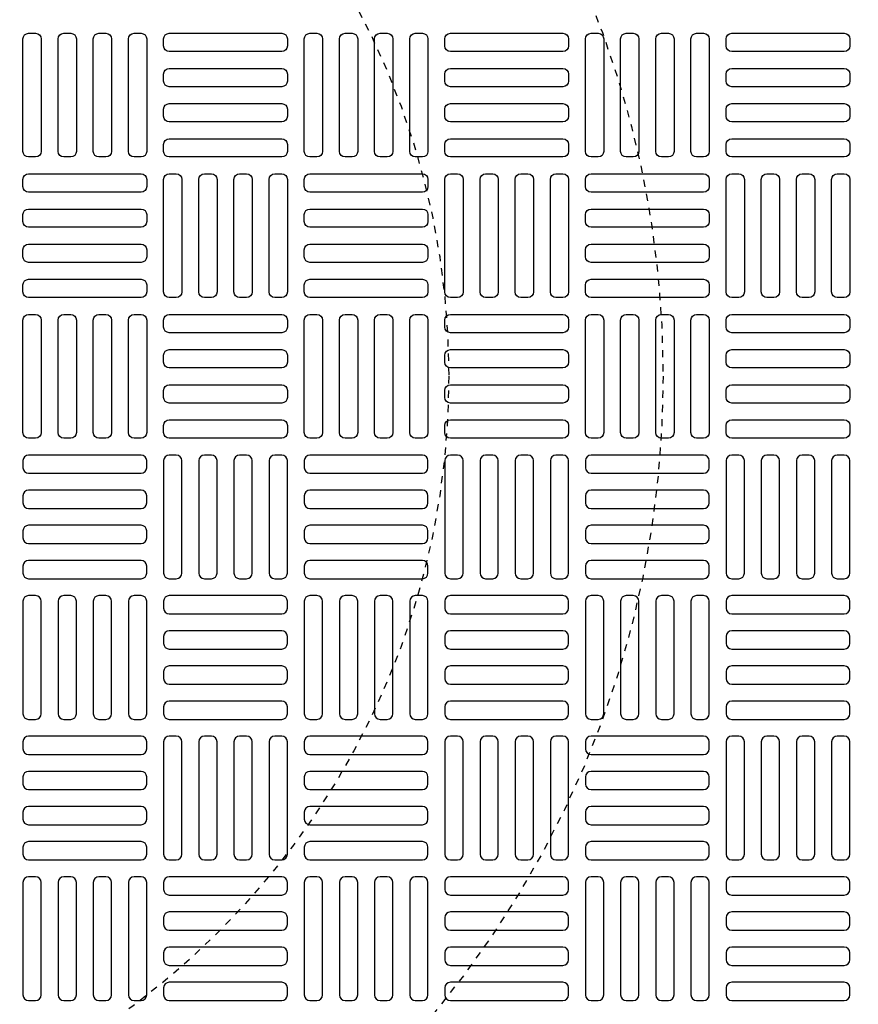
# Model space of a CAD drawing. Extents: x -169 to 7270, y -140 to 2984.
# Tile 696 of 718: x 6845 to 6857, y 1470 to 1484. Entities that reach past the tile are written whole.
import ezdxf

# ---------------------------------------------------------------- set-up
doc = ezdxf.new("R2010")
doc.units = 0
doc.header["$MEASUREMENT"] = 0
doc.linetypes.add('HIDDEN2', pattern=[0.28125, 0.1875, -0.09375])
doc.layers.get('DEFPOINTS').update_dxf_attribs({"linetype": 'CONTINUOUS'})
for name, color, linetype in [('TANK-MANHOLE-COVER-40', 2, 'CONTINUOUS'), ('TANK-MANHOLE-COVER-HATCH-40', 252, 'CONTINUOUS'), ('TANK-SLOPE', 3, 'CONTINUOUS')]:
    doc.layers.add(name, color=color, linetype=linetype)

msp = doc.modelspace()

# ---------------------------------------------------------------- linework, layer by layer
at = {"layer": 'DEFPOINTS', "color": 8, "linetype": 'HIDDEN2', "ltscale": 0.125}
msp.add_circle((6840.19351, 1479.01916), 14, dxfattribs=at)
msp.add_circle((6840.19351, 1479.01916), 14, dxfattribs=at)
at = {"layer": 'DEFPOINTS', "color": 8, "linetype": 'HIDDEN2', "ltscale": 0.5}
msp.add_circle((6840.19351, 1479.01916), 11, dxfattribs=at)
msp.add_circle((6840.19351, 1479.01916), 11, dxfattribs=at)
at = {"layer": 'TANK-MANHOLE-COVER-40', "color": 4, "linetype": 'Continuous'}
msp.add_circle((6840.19428, 1479.01916), 22.63902, dxfattribs=at)
at = {"layer": 'TANK-MANHOLE-COVER-40', "color": 1, "linetype": 'Continuous'}
msp.add_circle((6840.19428, 1479.01916), 22.44094, dxfattribs=at)
at = {"layer": 'TANK-MANHOLE-COVER-40', "color": 2, "linetype": 'Continuous'}
msp.add_circle((6840.19428, 1479.01916), 21.65354, dxfattribs=at)
at = {"layer": 'TANK-MANHOLE-COVER-HATCH-40', "linetype": 'Continuous', "flags": 128}
for points in [[(6845.31239, 1482.09003, -0.41421356), (6845.23365, 1482.16877), (6845.23365, 1483.74357, -0.41421356), (6845.31239, 1483.82231), (6845.41081, 1483.82231, -0.41421356), (6845.48955, 1483.74357), (6845.48955, 1482.16877, -0.41421356), (6845.41081, 1482.09003)], [(6845.80451, 1482.09003, -0.41421356), (6845.72577, 1482.16877), (6845.72577, 1483.74357, -0.41421356), (6845.80451, 1483.82231), (6845.90294, 1483.82231, -0.41421356), (6845.98168, 1483.74357), (6845.98168, 1482.16877, -0.41421356), (6845.90294, 1482.09003)], [(6846.29664, 1482.09003, -0.41421356), (6846.2179, 1482.16877), (6846.2179, 1483.74357, -0.41421356), (6846.29664, 1483.82231), (6846.39506, 1483.82231, -0.41421356), (6846.4738, 1483.74357), (6846.4738, 1482.16877, -0.41421356), (6846.39506, 1482.09003)], [(6846.78876, 1482.09003, -0.41421356), (6846.71002, 1482.16877), (6846.71002, 1483.74357, -0.41421356), (6846.78876, 1483.82231), (6846.88719, 1483.82231, -0.41421356), (6846.96593, 1483.74357), (6846.96593, 1482.16877, -0.41421356), (6846.88719, 1482.09003)], [(6847.20215, 1483.74357, -0.41421356), (6847.28089, 1483.82231), (6848.85569, 1483.82231, -0.41421356), (6848.93443, 1483.74357), (6848.93443, 1483.64514, -0.41421356), (6848.85569, 1483.5664), (6847.28089, 1483.5664, -0.41421356), (6847.20215, 1483.64514)], [(6849.24939, 1482.09003, -0.41421356), (6849.17065, 1482.16877), (6849.17065, 1483.74357, -0.41421356), (6849.24939, 1483.82231), (6849.34782, 1483.82231, -0.41421356), (6849.42656, 1483.74357), (6849.42656, 1482.16877, -0.41421356), (6849.34782, 1482.09003)], [(6849.74152, 1482.09003, -0.41421356), (6849.66278, 1482.16877), (6849.66278, 1483.74357, -0.41421356), (6849.74152, 1483.82231), (6849.83995, 1483.82231, -0.41421356), (6849.91869, 1483.74357), (6849.91869, 1482.16877, -0.41421356), (6849.83995, 1482.09003)], [(6850.23365, 1482.09003, -0.41421356), (6850.15491, 1482.16877), (6850.15491, 1483.74357, -0.41421356), (6850.23365, 1483.82231), (6850.33207, 1483.82231, -0.41421356), (6850.41081, 1483.74357), (6850.41081, 1482.16877, -0.41421356), (6850.33207, 1482.09003)], [(6850.72577, 1482.09003, -0.41421356), (6850.64703, 1482.16877), (6850.64703, 1483.74357, -0.41421356), (6850.72577, 1483.82231), (6850.8242, 1483.82231, -0.41421356), (6850.90294, 1483.74357), (6850.90294, 1482.16877, -0.41421356), (6850.8242, 1482.09003)], [(6851.13916, 1483.74357, -0.41421356), (6851.2179, 1483.82231), (6852.7927, 1483.82231, -0.41421356), (6852.87144, 1483.74357), (6852.87144, 1483.64514, -0.41421356), (6852.7927, 1483.5664), (6851.2179, 1483.5664, -0.41421356), (6851.13916, 1483.64514)], [(6853.1864, 1482.09003, -0.41421356), (6853.10766, 1482.16877), (6853.10766, 1483.74357, -0.41421356), (6853.1864, 1483.82231), (6853.28483, 1483.82231, -0.41421356), (6853.36357, 1483.74357), (6853.36357, 1482.16877, -0.41421356), (6853.28483, 1482.09003)], [(6853.67853, 1482.09003, -0.41421356), (6853.59979, 1482.16877), (6853.59979, 1483.74357, -0.41421356), (6853.67853, 1483.82231), (6853.77695, 1483.82231, -0.41421356), (6853.85569, 1483.74357), (6853.85569, 1482.16877, -0.41421356), (6853.77695, 1482.09003)], [(6854.17065, 1482.09003, -0.41421356), (6854.09191, 1482.16877), (6854.09191, 1483.74357, -0.41421356), (6854.17065, 1483.82231), (6854.26908, 1483.82231, -0.41421356), (6854.34782, 1483.74357), (6854.34782, 1482.16877, -0.41421356), (6854.26908, 1482.09003)], [(6854.66278, 1482.09003, -0.41421356), (6854.58404, 1482.16877), (6854.58404, 1483.74357, -0.41421356), (6854.66278, 1483.82231), (6854.7612, 1483.82231, -0.41421356), (6854.83995, 1483.74357), (6854.83995, 1482.16877, -0.41421356), (6854.7612, 1482.09003)], [(6855.07617, 1483.74357, -0.41421356), (6855.15491, 1483.82231), (6856.72971, 1483.82231, -0.41421356), (6856.80845, 1483.74357), (6856.80845, 1483.64514, -0.41421356), (6856.72971, 1483.5664), (6855.15491, 1483.5664, -0.41421356), (6855.07617, 1483.64514)], [(6847.20215, 1483.25144, -0.41421356), (6847.28089, 1483.33018), (6848.85569, 1483.33018, -0.41421356), (6848.93443, 1483.25144), (6848.93443, 1483.15302, -0.41421356), (6848.85569, 1483.07428), (6847.28089, 1483.07428, -0.41421356), (6847.20215, 1483.15302)], [(6851.13916, 1483.25144, -0.41421356), (6851.2179, 1483.33018), (6852.7927, 1483.33018, -0.41421356), (6852.87144, 1483.25144), (6852.87144, 1483.15302, -0.41421356), (6852.7927, 1483.07428), (6851.2179, 1483.07428, -0.41421356), (6851.13916, 1483.15302)], [(6855.07617, 1483.25144, -0.41421356), (6855.15491, 1483.33018), (6856.72971, 1483.33018, -0.41421356), (6856.80845, 1483.25144), (6856.80845, 1483.15302, -0.41421356), (6856.72971, 1483.07428), (6855.15491, 1483.07428, -0.41421356), (6855.07617, 1483.15302)], [(6847.20215, 1482.75932, -0.41421356), (6847.28089, 1482.83806), (6848.85569, 1482.83806, -0.41421356), (6848.93443, 1482.75932), (6848.93443, 1482.66089, -0.41421356), (6848.85569, 1482.58215), (6847.28089, 1482.58215, -0.41421356), (6847.20215, 1482.66089)], [(6851.13916, 1482.75932, -0.41421356), (6851.2179, 1482.83806), (6852.7927, 1482.83806, -0.41421356), (6852.87144, 1482.75932), (6852.87144, 1482.66089, -0.41421356), (6852.7927, 1482.58215), (6851.2179, 1482.58215, -0.41421356), (6851.13916, 1482.66089)], [(6855.07617, 1482.75932, -0.41421356), (6855.15491, 1482.83806), (6856.72971, 1482.83806, -0.41421356), (6856.80845, 1482.75932), (6856.80845, 1482.66089, -0.41421356), (6856.72971, 1482.58215), (6855.15491, 1482.58215, -0.41421356), (6855.07617, 1482.66089)], [(6847.20215, 1482.26719, -0.41421356), (6847.28089, 1482.34593), (6848.85569, 1482.34593, -0.41421356), (6848.93443, 1482.26719), (6848.93443, 1482.16877, -0.41421356), (6848.85569, 1482.09003), (6847.28089, 1482.09003, -0.41421356), (6847.20215, 1482.16877)], [(6851.13916, 1482.26719, -0.41421356), (6851.2179, 1482.34593), (6852.7927, 1482.34593, -0.41421356), (6852.87144, 1482.26719), (6852.87144, 1482.16877, -0.41421356), (6852.7927, 1482.09003), (6851.2179, 1482.09003, -0.41421356), (6851.13916, 1482.16877)], [(6855.07617, 1482.26719, -0.41421356), (6855.15491, 1482.34593), (6856.72971, 1482.34593, -0.41421356), (6856.80845, 1482.26719), (6856.80845, 1482.16877, -0.41421356), (6856.72971, 1482.09003), (6855.15491, 1482.09003, -0.41421356), (6855.07617, 1482.16877)], [(6846.96593, 1481.67664, -0.41421356), (6846.88719, 1481.5979), (6845.31239, 1481.5979, -0.41421356), (6845.23365, 1481.67664), (6845.23365, 1481.77506, -0.41421356), (6845.31239, 1481.85381), (6846.88719, 1481.85381, -0.41421356), (6846.96593, 1481.77506)], [(6847.28089, 1480.12152, -0.41421356), (6847.20215, 1480.20026), (6847.20215, 1481.77506, -0.41421356), (6847.28089, 1481.85381), (6847.37932, 1481.85381, -0.41421356), (6847.45806, 1481.77506), (6847.45806, 1480.20026, -0.41421356), (6847.37932, 1480.12152)], [(6847.77302, 1480.12152, -0.41421356), (6847.69428, 1480.20026), (6847.69428, 1481.77506, -0.41421356), (6847.77302, 1481.85381), (6847.87144, 1481.85381, -0.41421356), (6847.95018, 1481.77506), (6847.95018, 1480.20026, -0.41421356), (6847.87144, 1480.12152)], [(6848.26514, 1480.12152, -0.41421356), (6848.1864, 1480.20026), (6848.1864, 1481.77506, -0.41421356), (6848.26514, 1481.85381), (6848.36357, 1481.85381, -0.41421356), (6848.44231, 1481.77506), (6848.44231, 1480.20026, -0.41421356), (6848.36357, 1480.12152)], [(6848.75727, 1480.12152, -0.41421356), (6848.67853, 1480.20026), (6848.67853, 1481.77506, -0.41421356), (6848.75727, 1481.85381), (6848.85569, 1481.85381, -0.41421356), (6848.93443, 1481.77506), (6848.93443, 1480.20026, -0.41421356), (6848.85569, 1480.12152)], [(6850.90294, 1481.67664, -0.41421356), (6850.8242, 1481.5979), (6849.24939, 1481.5979, -0.41421356), (6849.17065, 1481.67664), (6849.17065, 1481.77506, -0.41421356), (6849.24939, 1481.85381), (6850.8242, 1481.85381, -0.41421356), (6850.90294, 1481.77506)], [(6851.2179, 1480.12152, -0.41421356), (6851.13916, 1480.20026), (6851.13916, 1481.77506, -0.41421356), (6851.2179, 1481.85381), (6851.31632, 1481.85381, -0.41421356), (6851.39506, 1481.77506), (6851.39506, 1480.20026, -0.41421356), (6851.31632, 1480.12152)], [(6851.71002, 1480.12152, -0.41421356), (6851.63128, 1480.20026), (6851.63128, 1481.77506, -0.41421356), (6851.71002, 1481.85381), (6851.80845, 1481.85381, -0.41421356), (6851.88719, 1481.77506), (6851.88719, 1480.20026, -0.41421356), (6851.80845, 1480.12152)], [(6852.20215, 1480.12152, -0.41421356), (6852.12341, 1480.20026), (6852.12341, 1481.77506, -0.41421356), (6852.20215, 1481.85381), (6852.30058, 1481.85381, -0.41421356), (6852.37932, 1481.77506), (6852.37932, 1480.20026, -0.41421356), (6852.30058, 1480.12152)], [(6852.69428, 1480.12152, -0.41421356), (6852.61554, 1480.20026), (6852.61554, 1481.77506, -0.41421356), (6852.69428, 1481.85381), (6852.7927, 1481.85381, -0.41421356), (6852.87144, 1481.77506), (6852.87144, 1480.20026, -0.41421356), (6852.7927, 1480.12152)], [(6854.83995, 1481.67664, -0.41421356), (6854.7612, 1481.5979), (6853.1864, 1481.5979, -0.41421356), (6853.10766, 1481.67664), (6853.10766, 1481.77506, -0.41421356), (6853.1864, 1481.85381), (6854.7612, 1481.85381, -0.41421356), (6854.83995, 1481.77506)], [(6855.15491, 1480.12152, -0.41421356), (6855.07617, 1480.20026), (6855.07617, 1481.77506, -0.41421356), (6855.15491, 1481.85381), (6855.25333, 1481.85381, -0.41421356), (6855.33207, 1481.77506), (6855.33207, 1480.20026, -0.41421356), (6855.25333, 1480.12152)], [(6855.64703, 1480.12152, -0.41421356), (6855.56829, 1480.20026), (6855.56829, 1481.77506, -0.41421356), (6855.64703, 1481.85381), (6855.74546, 1481.85381, -0.41421356), (6855.8242, 1481.77506), (6855.8242, 1480.20026, -0.41421356), (6855.74546, 1480.12152)], [(6856.13916, 1480.12152, -0.41421356), (6856.06042, 1480.20026), (6856.06042, 1481.77506, -0.41421356), (6856.13916, 1481.85381), (6856.23758, 1481.85381, -0.41421356), (6856.31632, 1481.77506), (6856.31632, 1480.20026, -0.41421356), (6856.23758, 1480.12152)], [(6856.63128, 1480.12152, -0.41421356), (6856.55254, 1480.20026), (6856.55254, 1481.77506, -0.41421356), (6856.63128, 1481.85381), (6856.72971, 1481.85381, -0.41421356), (6856.80845, 1481.77506), (6856.80845, 1480.20026, -0.41421356), (6856.72971, 1480.12152)], [(6846.96593, 1481.18451, -0.41421356), (6846.88719, 1481.10577), (6845.31239, 1481.10577, -0.41421356), (6845.23365, 1481.18451), (6845.23365, 1481.28294, -0.41421356), (6845.31239, 1481.36168), (6846.88719, 1481.36168, -0.41421356), (6846.96593, 1481.28294)], [(6850.90294, 1481.18451, -0.41421356), (6850.8242, 1481.10577), (6849.24939, 1481.10577, -0.41421356), (6849.17065, 1481.18451), (6849.17065, 1481.28294, -0.41421356), (6849.24939, 1481.36168), (6850.8242, 1481.36168, -0.41421356), (6850.90294, 1481.28294)], [(6854.83995, 1481.18451, -0.41421356), (6854.7612, 1481.10577), (6853.1864, 1481.10577, -0.41421356), (6853.10766, 1481.18451), (6853.10766, 1481.28294, -0.41421356), (6853.1864, 1481.36168), (6854.7612, 1481.36168, -0.41421356), (6854.83995, 1481.28294)], [(6846.96593, 1480.69239, -0.41421356), (6846.88719, 1480.61365), (6845.31239, 1480.61365, -0.41421356), (6845.23365, 1480.69239), (6845.23365, 1480.79081, -0.41421356), (6845.31239, 1480.86955), (6846.88719, 1480.86955, -0.41421356), (6846.96593, 1480.79081)], [(6850.90294, 1480.69239, -0.41421356), (6850.8242, 1480.61365), (6849.24939, 1480.61365, -0.41421356), (6849.17065, 1480.69239), (6849.17065, 1480.79081, -0.41421356), (6849.24939, 1480.86955), (6850.8242, 1480.86955, -0.41421356), (6850.90294, 1480.79081)], [(6854.83995, 1480.69239, -0.41421356), (6854.7612, 1480.61365), (6853.1864, 1480.61365, -0.41421356), (6853.10766, 1480.69239), (6853.10766, 1480.79081, -0.41421356), (6853.1864, 1480.86955), (6854.7612, 1480.86955, -0.41421356), (6854.83995, 1480.79081)], [(6846.96593, 1480.20026, -0.41421356), (6846.88719, 1480.12152), (6845.31239, 1480.12152, -0.41421356), (6845.23365, 1480.20026), (6845.23365, 1480.29869, -0.41421356), (6845.31239, 1480.37743), (6846.88719, 1480.37743, -0.41421356), (6846.96593, 1480.29869)], [(6850.90294, 1480.20026, -0.41421356), (6850.8242, 1480.12152), (6849.24939, 1480.12152, -0.41421356), (6849.17065, 1480.20026), (6849.17065, 1480.29869, -0.41421356), (6849.24939, 1480.37743), (6850.8242, 1480.37743, -0.41421356), (6850.90294, 1480.29869)], [(6854.83995, 1480.20026, -0.41421356), (6854.7612, 1480.12152), (6853.1864, 1480.12152, -0.41421356), (6853.10766, 1480.20026), (6853.10766, 1480.29869, -0.41421356), (6853.1864, 1480.37743), (6854.7612, 1480.37743, -0.41421356), (6854.83995, 1480.29869)], [(6845.31239, 1478.15302, -0.41421356), (6845.23365, 1478.23176), (6845.23365, 1479.80656, -0.41421356), (6845.31239, 1479.8853), (6845.41081, 1479.8853, -0.41421356), (6845.48955, 1479.80656), (6845.48955, 1478.23176, -0.41421356), (6845.41081, 1478.15302)], [(6845.80451, 1478.15302, -0.41421356), (6845.72577, 1478.23176), (6845.72577, 1479.80656, -0.41421356), (6845.80451, 1479.8853), (6845.90294, 1479.8853, -0.41421356), (6845.98168, 1479.80656), (6845.98168, 1478.23176, -0.41421356), (6845.90294, 1478.15302)], [(6846.29664, 1478.15302, -0.41421356), (6846.2179, 1478.23176), (6846.2179, 1479.80656, -0.41421356), (6846.29664, 1479.8853), (6846.39506, 1479.8853, -0.41421356), (6846.4738, 1479.80656), (6846.4738, 1478.23176, -0.41421356), (6846.39506, 1478.15302)], [(6846.78876, 1478.15302, -0.41421356), (6846.71002, 1478.23176), (6846.71002, 1479.80656, -0.41421356), (6846.78876, 1479.8853), (6846.88719, 1479.8853, -0.41421356), (6846.96593, 1479.80656), (6846.96593, 1478.23176, -0.41421356), (6846.88719, 1478.15302)], [(6847.20215, 1479.80656, -0.41421356), (6847.28089, 1479.8853), (6848.85569, 1479.8853, -0.41421356), (6848.93443, 1479.80656), (6848.93443, 1479.70814, -0.41421356), (6848.85569, 1479.6294), (6847.28089, 1479.6294, -0.41421356), (6847.20215, 1479.70814)], [(6849.24939, 1478.15302, -0.41421356), (6849.17065, 1478.23176), (6849.17065, 1479.80656, -0.41421356), (6849.24939, 1479.8853), (6849.34782, 1479.8853, -0.41421356), (6849.42656, 1479.80656), (6849.42656, 1478.23176, -0.41421356), (6849.34782, 1478.15302)], [(6849.74152, 1478.15302, -0.41421356), (6849.66278, 1478.23176), (6849.66278, 1479.80656, -0.41421356), (6849.74152, 1479.8853), (6849.83995, 1479.8853, -0.41421356), (6849.91869, 1479.80656), (6849.91869, 1478.23176, -0.41421356), (6849.83995, 1478.15302)], [(6850.23365, 1478.15302, -0.41421356), (6850.15491, 1478.23176), (6850.15491, 1479.80656, -0.41421356), (6850.23365, 1479.8853), (6850.33207, 1479.8853, -0.41421356), (6850.41081, 1479.80656), (6850.41081, 1478.23176, -0.41421356), (6850.33207, 1478.15302)], [(6850.72577, 1478.15302, -0.41421356), (6850.64703, 1478.23176), (6850.64703, 1479.80656, -0.41421356), (6850.72577, 1479.8853), (6850.8242, 1479.8853, -0.41421356), (6850.90294, 1479.80656), (6850.90294, 1478.23176, -0.41421356), (6850.8242, 1478.15302)], [(6851.13916, 1479.80656, -0.41421356), (6851.2179, 1479.8853), (6852.7927, 1479.8853, -0.41421356), (6852.87144, 1479.80656), (6852.87144, 1479.70814, -0.41421356), (6852.7927, 1479.6294), (6851.2179, 1479.6294, -0.41421356), (6851.13916, 1479.70814)], [(6853.1864, 1478.15302, -0.41421356), (6853.10766, 1478.23176), (6853.10766, 1479.80656, -0.41421356), (6853.1864, 1479.8853), (6853.28483, 1479.8853, -0.41421356), (6853.36357, 1479.80656), (6853.36357, 1478.23176, -0.41421356), (6853.28483, 1478.15302)], [(6853.67853, 1478.15302, -0.41421356), (6853.59979, 1478.23176), (6853.59979, 1479.80656, -0.41421356), (6853.67853, 1479.8853), (6853.77695, 1479.8853, -0.41421356), (6853.85569, 1479.80656), (6853.85569, 1478.23176, -0.41421356), (6853.77695, 1478.15302)], [(6854.17065, 1478.15302, -0.41421356), (6854.09191, 1478.23176), (6854.09191, 1479.80656, -0.41421356), (6854.17065, 1479.8853), (6854.26908, 1479.8853, -0.41421356), (6854.34782, 1479.80656), (6854.34782, 1478.23176, -0.41421356), (6854.26908, 1478.15302)], [(6854.66278, 1478.15302, -0.41421356), (6854.58404, 1478.23176), (6854.58404, 1479.80656, -0.41421356), (6854.66278, 1479.8853), (6854.7612, 1479.8853, -0.41421356), (6854.83995, 1479.80656), (6854.83995, 1478.23176, -0.41421356), (6854.7612, 1478.15302)], [(6855.07617, 1479.80656, -0.41421356), (6855.15491, 1479.8853), (6856.72971, 1479.8853, -0.41421356), (6856.80845, 1479.80656), (6856.80845, 1479.70814, -0.41421356), (6856.72971, 1479.6294), (6855.15491, 1479.6294, -0.41421356), (6855.07617, 1479.70814)], [(6847.20215, 1479.31443, -0.41421356), (6847.28089, 1479.39318), (6848.85569, 1479.39318, -0.41421356), (6848.93443, 1479.31443), (6848.93443, 1479.21601, -0.41421356), (6848.85569, 1479.13727), (6847.28089, 1479.13727, -0.41421356), (6847.20215, 1479.21601)], [(6851.13916, 1479.31443, -0.41421356), (6851.2179, 1479.39318), (6852.7927, 1479.39318, -0.41421356), (6852.87144, 1479.31443), (6852.87144, 1479.21601, -0.41421356), (6852.7927, 1479.13727), (6851.2179, 1479.13727, -0.41421356), (6851.13916, 1479.21601)], [(6855.07617, 1479.31443, -0.41421356), (6855.15491, 1479.39318), (6856.72971, 1479.39318, -0.41421356), (6856.80845, 1479.31443), (6856.80845, 1479.21601, -0.41421356), (6856.72971, 1479.13727), (6855.15491, 1479.13727, -0.41421356), (6855.07617, 1479.21601)], [(6847.20215, 1478.82231, -0.41421356), (6847.28089, 1478.90105), (6848.85569, 1478.90105, -0.41421356), (6848.93443, 1478.82231), (6848.93443, 1478.72388, -0.41421356), (6848.85569, 1478.64514), (6847.28089, 1478.64514, -0.41421356), (6847.20215, 1478.72388)], [(6851.13916, 1478.82231, -0.41421356), (6851.2179, 1478.90105), (6852.7927, 1478.90105, -0.41421356), (6852.87144, 1478.82231), (6852.87144, 1478.72388, -0.41421356), (6852.7927, 1478.64514), (6851.2179, 1478.64514, -0.41421356), (6851.13916, 1478.72388)], [(6855.07617, 1478.82231, -0.41421356), (6855.15491, 1478.90105), (6856.72971, 1478.90105, -0.41421356), (6856.80845, 1478.82231), (6856.80845, 1478.72388, -0.41421356), (6856.72971, 1478.64514), (6855.15491, 1478.64514, -0.41421356), (6855.07617, 1478.72388)], [(6847.20215, 1478.33018, -0.41421356), (6847.28089, 1478.40892), (6848.85569, 1478.40892, -0.41421356), (6848.93443, 1478.33018), (6848.93443, 1478.23176, -0.41421356), (6848.85569, 1478.15302), (6847.28089, 1478.15302, -0.41421356), (6847.20215, 1478.23176)], [(6851.13916, 1478.33018, -0.41421356), (6851.2179, 1478.40892), (6852.7927, 1478.40892, -0.41421356), (6852.87144, 1478.33018), (6852.87144, 1478.23176, -0.41421356), (6852.7927, 1478.15302), (6851.2179, 1478.15302, -0.41421356), (6851.13916, 1478.23176)], [(6855.07617, 1478.33018, -0.41421356), (6855.15491, 1478.40892), (6856.72971, 1478.40892, -0.41421356), (6856.80845, 1478.33018), (6856.80845, 1478.23176, -0.41421356), (6856.72971, 1478.15302), (6855.15491, 1478.15302, -0.41421356), (6855.07617, 1478.23176)], [(6846.96593, 1477.83806, 0.41421356), (6846.88719, 1477.9168), (6845.31239, 1477.9168, 0.41421356), (6845.23365, 1477.83806), (6845.23365, 1477.73963, 0.41421356), (6845.31239, 1477.66089), (6846.88719, 1477.66089, 0.41421356), (6846.96593, 1477.73963)], [(6847.28089, 1477.9168, 0.41421356), (6847.20215, 1477.83806), (6847.20215, 1476.26325, 0.41421356), (6847.28089, 1476.18451), (6847.37932, 1476.18451, 0.41421356), (6847.45806, 1476.26325), (6847.45806, 1477.83806, 0.41421356), (6847.37932, 1477.9168)], [(6847.77302, 1477.9168, 0.41421356), (6847.69428, 1477.83806), (6847.69428, 1476.26325, 0.41421356), (6847.77302, 1476.18451), (6847.87144, 1476.18451, 0.41421356), (6847.95018, 1476.26325), (6847.95018, 1477.83806, 0.41421356), (6847.87144, 1477.9168)], [(6848.26514, 1477.9168, 0.41421356), (6848.1864, 1477.83806), (6848.1864, 1476.26325, 0.41421356), (6848.26514, 1476.18451), (6848.36357, 1476.18451, 0.41421356), (6848.44231, 1476.26325), (6848.44231, 1477.83806, 0.41421356), (6848.36357, 1477.9168)], [(6848.75727, 1477.9168, 0.41421356), (6848.67853, 1477.83806), (6848.67853, 1476.26325, 0.41421356), (6848.75727, 1476.18451), (6848.85569, 1476.18451, 0.41421356), (6848.93443, 1476.26325), (6848.93443, 1477.83806, 0.41421356), (6848.85569, 1477.9168)], [(6850.90294, 1477.83806, 0.41421356), (6850.8242, 1477.9168), (6849.24939, 1477.9168, 0.41421356), (6849.17065, 1477.83806), (6849.17065, 1477.73963, 0.41421356), (6849.24939, 1477.66089), (6850.8242, 1477.66089, 0.41421356), (6850.90294, 1477.73963)], [(6851.2179, 1477.9168, 0.41421356), (6851.13916, 1477.83806), (6851.13916, 1476.26325, 0.41421356), (6851.2179, 1476.18451), (6851.31632, 1476.18451, 0.41421356), (6851.39506, 1476.26325), (6851.39506, 1477.83806, 0.41421356), (6851.31632, 1477.9168)], [(6851.71002, 1477.9168, 0.41421356), (6851.63128, 1477.83806), (6851.63128, 1476.26325, 0.41421356), (6851.71002, 1476.18451), (6851.80845, 1476.18451, 0.41421356), (6851.88719, 1476.26325), (6851.88719, 1477.83806, 0.41421356), (6851.80845, 1477.9168)], [(6852.20215, 1477.9168, 0.41421356), (6852.12341, 1477.83806), (6852.12341, 1476.26325, 0.41421356), (6852.20215, 1476.18451), (6852.30058, 1476.18451, 0.41421356), (6852.37932, 1476.26325), (6852.37932, 1477.83806, 0.41421356), (6852.30058, 1477.9168)], [(6852.69428, 1477.9168, 0.41421356), (6852.61554, 1477.83806), (6852.61554, 1476.26325, 0.41421356), (6852.69428, 1476.18451), (6852.7927, 1476.18451, 0.41421356), (6852.87144, 1476.26325), (6852.87144, 1477.83806, 0.41421356), (6852.7927, 1477.9168)], [(6854.83995, 1477.83806, 0.41421356), (6854.7612, 1477.9168), (6853.1864, 1477.9168, 0.41421356), (6853.10766, 1477.83806), (6853.10766, 1477.73963, 0.41421356), (6853.1864, 1477.66089), (6854.7612, 1477.66089, 0.41421356), (6854.83995, 1477.73963)], [(6855.15491, 1477.9168, 0.41421356), (6855.07617, 1477.83806), (6855.07617, 1476.26325, 0.41421356), (6855.15491, 1476.18451), (6855.25333, 1476.18451, 0.41421356), (6855.33207, 1476.26325), (6855.33207, 1477.83806, 0.41421356), (6855.25333, 1477.9168)], [(6855.64703, 1477.9168, 0.41421356), (6855.56829, 1477.83806), (6855.56829, 1476.26325, 0.41421356), (6855.64703, 1476.18451), (6855.74546, 1476.18451, 0.41421356), (6855.8242, 1476.26325), (6855.8242, 1477.83806, 0.41421356), (6855.74546, 1477.9168)], [(6856.13916, 1477.9168, 0.41421356), (6856.06042, 1477.83806), (6856.06042, 1476.26325, 0.41421356), (6856.13916, 1476.18451), (6856.23758, 1476.18451, 0.41421356), (6856.31632, 1476.26325), (6856.31632, 1477.83806, 0.41421356), (6856.23758, 1477.9168)], [(6856.63128, 1477.9168, 0.41421356), (6856.55254, 1477.83806), (6856.55254, 1476.26325, 0.41421356), (6856.63128, 1476.18451), (6856.72971, 1476.18451, 0.41421356), (6856.80845, 1476.26325), (6856.80845, 1477.83806, 0.41421356), (6856.72971, 1477.9168)], [(6846.96593, 1477.34593, 0.41421356), (6846.88719, 1477.42467), (6845.31239, 1477.42467, 0.41421356), (6845.23365, 1477.34593), (6845.23365, 1477.24751, 0.41421356), (6845.31239, 1477.16877), (6846.88719, 1477.16877, 0.41421356), (6846.96593, 1477.24751)], [(6850.90294, 1477.34593, 0.41421356), (6850.8242, 1477.42467), (6849.24939, 1477.42467, 0.41421356), (6849.17065, 1477.34593), (6849.17065, 1477.24751, 0.41421356), (6849.24939, 1477.16877), (6850.8242, 1477.16877, 0.41421356), (6850.90294, 1477.24751)], [(6854.83995, 1477.34593, 0.41421356), (6854.7612, 1477.42467), (6853.1864, 1477.42467, 0.41421356), (6853.10766, 1477.34593), (6853.10766, 1477.24751, 0.41421356), (6853.1864, 1477.16877), (6854.7612, 1477.16877, 0.41421356), (6854.83995, 1477.24751)], [(6846.96593, 1476.85381, 0.41421356), (6846.88719, 1476.93255), (6845.31239, 1476.93255, 0.41421356), (6845.23365, 1476.85381), (6845.23365, 1476.75538, 0.41421356), (6845.31239, 1476.67664), (6846.88719, 1476.67664, 0.41421356), (6846.96593, 1476.75538)], [(6850.90294, 1476.85381, 0.41421356), (6850.8242, 1476.93255), (6849.24939, 1476.93255, 0.41421356), (6849.17065, 1476.85381), (6849.17065, 1476.75538, 0.41421356), (6849.24939, 1476.67664), (6850.8242, 1476.67664, 0.41421356), (6850.90294, 1476.75538)], [(6854.83995, 1476.85381, 0.41421356), (6854.7612, 1476.93255), (6853.1864, 1476.93255, 0.41421356), (6853.10766, 1476.85381), (6853.10766, 1476.75538, 0.41421356), (6853.1864, 1476.67664), (6854.7612, 1476.67664, 0.41421356), (6854.83995, 1476.75538)], [(6846.96593, 1476.36168, 0.41421356), (6846.88719, 1476.44042), (6845.31239, 1476.44042, 0.41421356), (6845.23365, 1476.36168), (6845.23365, 1476.26325, 0.41421356), (6845.31239, 1476.18451), (6846.88719, 1476.18451, 0.41421356), (6846.96593, 1476.26325)], [(6850.90294, 1476.36168, 0.41421356), (6850.8242, 1476.44042), (6849.24939, 1476.44042, 0.41421356), (6849.17065, 1476.36168), (6849.17065, 1476.26325, 0.41421356), (6849.24939, 1476.18451), (6850.8242, 1476.18451, 0.41421356), (6850.90294, 1476.26325)], [(6854.83995, 1476.36168, 0.41421356), (6854.7612, 1476.44042), (6853.1864, 1476.44042, 0.41421356), (6853.10766, 1476.36168), (6853.10766, 1476.26325, 0.41421356), (6853.1864, 1476.18451), (6854.7612, 1476.18451, 0.41421356), (6854.83995, 1476.26325)], [(6845.31239, 1475.94829, 0.41421356), (6845.23365, 1475.86955), (6845.23365, 1474.29475, 0.41421356), (6845.31239, 1474.21601), (6845.41081, 1474.21601, 0.41421356), (6845.48955, 1474.29475), (6845.48955, 1475.86955, 0.41421356), (6845.41081, 1475.94829)], [(6845.80451, 1475.94829, 0.41421356), (6845.72577, 1475.86955), (6845.72577, 1474.29475, 0.41421356), (6845.80451, 1474.21601), (6845.90294, 1474.21601, 0.41421356), (6845.98168, 1474.29475), (6845.98168, 1475.86955, 0.41421356), (6845.90294, 1475.94829)], [(6846.29664, 1475.94829, 0.41421356), (6846.2179, 1475.86955), (6846.2179, 1474.29475, 0.41421356), (6846.29664, 1474.21601), (6846.39506, 1474.21601, 0.41421356), (6846.4738, 1474.29475), (6846.4738, 1475.86955, 0.41421356), (6846.39506, 1475.94829)], [(6846.78876, 1475.94829, 0.41421356), (6846.71002, 1475.86955), (6846.71002, 1474.29475, 0.41421356), (6846.78876, 1474.21601), (6846.88719, 1474.21601, 0.41421356), (6846.96593, 1474.29475), (6846.96593, 1475.86955, 0.41421356), (6846.88719, 1475.94829)], [(6847.20215, 1475.77113, 0.41421356), (6847.28089, 1475.69239), (6848.85569, 1475.69239, 0.41421356), (6848.93443, 1475.77113), (6848.93443, 1475.86955, 0.41421356), (6848.85569, 1475.94829), (6847.28089, 1475.94829, 0.41421356), (6847.20215, 1475.86955)], [(6849.24939, 1475.94829, 0.41421356), (6849.17065, 1475.86955), (6849.17065, 1474.29475, 0.41421356), (6849.24939, 1474.21601), (6849.34782, 1474.21601, 0.41421356), (6849.42656, 1474.29475), (6849.42656, 1475.86955, 0.41421356), (6849.34782, 1475.94829)], [(6849.74152, 1475.94829, 0.41421356), (6849.66278, 1475.86955), (6849.66278, 1474.29475, 0.41421356), (6849.74152, 1474.21601), (6849.83995, 1474.21601, 0.41421356), (6849.91869, 1474.29475), (6849.91869, 1475.86955, 0.41421356), (6849.83995, 1475.94829)], [(6850.23365, 1475.94829, 0.41421356), (6850.15491, 1475.86955), (6850.15491, 1474.29475, 0.41421356), (6850.23365, 1474.21601), (6850.33207, 1474.21601, 0.41421356), (6850.41081, 1474.29475), (6850.41081, 1475.86955, 0.41421356), (6850.33207, 1475.94829)], [(6850.72577, 1475.94829, 0.41421356), (6850.64703, 1475.86955), (6850.64703, 1474.29475, 0.41421356), (6850.72577, 1474.21601), (6850.8242, 1474.21601, 0.41421356), (6850.90294, 1474.29475), (6850.90294, 1475.86955, 0.41421356), (6850.8242, 1475.94829)], [(6851.13916, 1475.77113, 0.41421356), (6851.2179, 1475.69239), (6852.7927, 1475.69239, 0.41421356), (6852.87144, 1475.77113), (6852.87144, 1475.86955, 0.41421356), (6852.7927, 1475.94829), (6851.2179, 1475.94829, 0.41421356), (6851.13916, 1475.86955)], [(6853.1864, 1475.94829, 0.41421356), (6853.10766, 1475.86955), (6853.10766, 1474.29475, 0.41421356), (6853.1864, 1474.21601), (6853.28483, 1474.21601, 0.41421356), (6853.36357, 1474.29475), (6853.36357, 1475.86955, 0.41421356), (6853.28483, 1475.94829)], [(6853.67853, 1475.94829, 0.41421356), (6853.59979, 1475.86955), (6853.59979, 1474.29475, 0.41421356), (6853.67853, 1474.21601), (6853.77695, 1474.21601, 0.41421356), (6853.85569, 1474.29475), (6853.85569, 1475.86955, 0.41421356), (6853.77695, 1475.94829)], [(6854.17065, 1475.94829, 0.41421356), (6854.09191, 1475.86955), (6854.09191, 1474.29475, 0.41421356), (6854.17065, 1474.21601), (6854.26908, 1474.21601, 0.41421356), (6854.34782, 1474.29475), (6854.34782, 1475.86955, 0.41421356), (6854.26908, 1475.94829)], [(6854.66278, 1475.94829, 0.41421356), (6854.58404, 1475.86955), (6854.58404, 1474.29475, 0.41421356), (6854.66278, 1474.21601), (6854.7612, 1474.21601, 0.41421356), (6854.83995, 1474.29475), (6854.83995, 1475.86955, 0.41421356), (6854.7612, 1475.94829)], [(6855.07617, 1475.77113, 0.41421356), (6855.15491, 1475.69239), (6856.72971, 1475.69239, 0.41421356), (6856.80845, 1475.77113), (6856.80845, 1475.86955, 0.41421356), (6856.72971, 1475.94829), (6855.15491, 1475.94829, 0.41421356), (6855.07617, 1475.86955)], [(6847.20215, 1475.279, 0.41421356), (6847.28089, 1475.20026), (6848.85569, 1475.20026, 0.41421356), (6848.93443, 1475.279), (6848.93443, 1475.37743, 0.41421356), (6848.85569, 1475.45617), (6847.28089, 1475.45617, 0.41421356), (6847.20215, 1475.37743)], [(6851.13916, 1475.279, 0.41421356), (6851.2179, 1475.20026), (6852.7927, 1475.20026, 0.41421356), (6852.87144, 1475.279), (6852.87144, 1475.37743, 0.41421356), (6852.7927, 1475.45617), (6851.2179, 1475.45617, 0.41421356), (6851.13916, 1475.37743)], [(6855.07617, 1475.279, 0.41421356), (6855.15491, 1475.20026), (6856.72971, 1475.20026, 0.41421356), (6856.80845, 1475.279), (6856.80845, 1475.37743, 0.41421356), (6856.72971, 1475.45617), (6855.15491, 1475.45617, 0.41421356), (6855.07617, 1475.37743)], [(6847.20215, 1474.78688, 0.41421356), (6847.28089, 1474.70814), (6848.85569, 1474.70814, 0.41421356), (6848.93443, 1474.78688), (6848.93443, 1474.8853, 0.41421356), (6848.85569, 1474.96404), (6847.28089, 1474.96404, 0.41421356), (6847.20215, 1474.8853)], [(6851.13916, 1474.78688, 0.41421356), (6851.2179, 1474.70814), (6852.7927, 1474.70814, 0.41421356), (6852.87144, 1474.78688), (6852.87144, 1474.8853, 0.41421356), (6852.7927, 1474.96404), (6851.2179, 1474.96404, 0.41421356), (6851.13916, 1474.8853)], [(6855.07617, 1474.78688, 0.41421356), (6855.15491, 1474.70814), (6856.72971, 1474.70814, 0.41421356), (6856.80845, 1474.78688), (6856.80845, 1474.8853, 0.41421356), (6856.72971, 1474.96404), (6855.15491, 1474.96404, 0.41421356), (6855.07617, 1474.8853)], [(6847.20215, 1474.29475, 0.41421356), (6847.28089, 1474.21601), (6848.85569, 1474.21601, 0.41421356), (6848.93443, 1474.29475), (6848.93443, 1474.39318, 0.41421356), (6848.85569, 1474.47192), (6847.28089, 1474.47192, 0.41421356), (6847.20215, 1474.39318)], [(6851.13916, 1474.29475, 0.41421356), (6851.2179, 1474.21601), (6852.7927, 1474.21601, 0.41421356), (6852.87144, 1474.29475), (6852.87144, 1474.39318, 0.41421356), (6852.7927, 1474.47192), (6851.2179, 1474.47192, 0.41421356), (6851.13916, 1474.39318)], [(6855.07617, 1474.29475, 0.41421356), (6855.15491, 1474.21601), (6856.72971, 1474.21601, 0.41421356), (6856.80845, 1474.29475), (6856.80845, 1474.39318, 0.41421356), (6856.72971, 1474.47192), (6855.15491, 1474.47192, 0.41421356), (6855.07617, 1474.39318)], [(6846.96593, 1473.90105, 0.41421356), (6846.88719, 1473.97979), (6845.31239, 1473.97979, 0.41421356), (6845.23365, 1473.90105), (6845.23365, 1473.80262, 0.41421356), (6845.31239, 1473.72388), (6846.88719, 1473.72388, 0.41421356), (6846.96593, 1473.80262)], [(6847.28089, 1473.97979, 0.41421356), (6847.20215, 1473.90105), (6847.20215, 1472.32625, 0.41421356), (6847.28089, 1472.24751), (6847.37932, 1472.24751, 0.41421356), (6847.45806, 1472.32625), (6847.45806, 1473.90105, 0.41421356), (6847.37932, 1473.97979)], [(6847.77302, 1473.97979, 0.41421356), (6847.69428, 1473.90105), (6847.69428, 1472.32625, 0.41421356), (6847.77302, 1472.24751), (6847.87144, 1472.24751, 0.41421356), (6847.95018, 1472.32625), (6847.95018, 1473.90105, 0.41421356), (6847.87144, 1473.97979)], [(6848.26514, 1473.97979, 0.41421356), (6848.1864, 1473.90105), (6848.1864, 1472.32625, 0.41421356), (6848.26514, 1472.24751), (6848.36357, 1472.24751, 0.41421356), (6848.44231, 1472.32625), (6848.44231, 1473.90105, 0.41421356), (6848.36357, 1473.97979)], [(6848.75727, 1473.97979, 0.41421356), (6848.67853, 1473.90105), (6848.67853, 1472.32625, 0.41421356), (6848.75727, 1472.24751), (6848.85569, 1472.24751, 0.41421356), (6848.93443, 1472.32625), (6848.93443, 1473.90105, 0.41421356), (6848.85569, 1473.97979)], [(6850.90294, 1473.90105, 0.41421356), (6850.8242, 1473.97979), (6849.24939, 1473.97979, 0.41421356), (6849.17065, 1473.90105), (6849.17065, 1473.80262, 0.41421356), (6849.24939, 1473.72388), (6850.8242, 1473.72388, 0.41421356), (6850.90294, 1473.80262)], [(6851.2179, 1473.97979, 0.41421356), (6851.13916, 1473.90105), (6851.13916, 1472.32625, 0.41421356), (6851.2179, 1472.24751), (6851.31632, 1472.24751, 0.41421356), (6851.39506, 1472.32625), (6851.39506, 1473.90105, 0.41421356), (6851.31632, 1473.97979)], [(6851.71002, 1473.97979, 0.41421356), (6851.63128, 1473.90105), (6851.63128, 1472.32625, 0.41421356), (6851.71002, 1472.24751), (6851.80845, 1472.24751, 0.41421356), (6851.88719, 1472.32625), (6851.88719, 1473.90105, 0.41421356), (6851.80845, 1473.97979)], [(6852.20215, 1473.97979, 0.41421356), (6852.12341, 1473.90105), (6852.12341, 1472.32625, 0.41421356), (6852.20215, 1472.24751), (6852.30058, 1472.24751, 0.41421356), (6852.37932, 1472.32625), (6852.37932, 1473.90105, 0.41421356), (6852.30058, 1473.97979)], [(6852.69428, 1473.97979, 0.41421356), (6852.61554, 1473.90105), (6852.61554, 1472.32625, 0.41421356), (6852.69428, 1472.24751), (6852.7927, 1472.24751, 0.41421356), (6852.87144, 1472.32625), (6852.87144, 1473.90105, 0.41421356), (6852.7927, 1473.97979)], [(6854.83995, 1473.90105, 0.41421356), (6854.7612, 1473.97979), (6853.1864, 1473.97979, 0.41421356), (6853.10766, 1473.90105), (6853.10766, 1473.80262, 0.41421356), (6853.1864, 1473.72388), (6854.7612, 1473.72388, 0.41421356), (6854.83995, 1473.80262)], [(6855.15491, 1473.97979, 0.41421356), (6855.07617, 1473.90105), (6855.07617, 1472.32625, 0.41421356), (6855.15491, 1472.24751), (6855.25333, 1472.24751, 0.41421356), (6855.33207, 1472.32625), (6855.33207, 1473.90105, 0.41421356), (6855.25333, 1473.97979)], [(6855.64703, 1473.97979, 0.41421356), (6855.56829, 1473.90105), (6855.56829, 1472.32625, 0.41421356), (6855.64703, 1472.24751), (6855.74546, 1472.24751, 0.41421356), (6855.8242, 1472.32625), (6855.8242, 1473.90105, 0.41421356), (6855.74546, 1473.97979)], [(6856.13916, 1473.97979, 0.41421356), (6856.06042, 1473.90105), (6856.06042, 1472.32625, 0.41421356), (6856.13916, 1472.24751), (6856.23758, 1472.24751, 0.41421356), (6856.31632, 1472.32625), (6856.31632, 1473.90105, 0.41421356), (6856.23758, 1473.97979)], [(6856.63128, 1473.97979, 0.41421356), (6856.55254, 1473.90105), (6856.55254, 1472.32625, 0.41421356), (6856.63128, 1472.24751), (6856.72971, 1472.24751, 0.41421356), (6856.80845, 1472.32625), (6856.80845, 1473.90105, 0.41421356), (6856.72971, 1473.97979)], [(6846.96593, 1473.40892, 0.41421356), (6846.88719, 1473.48766), (6845.31239, 1473.48766, 0.41421356), (6845.23365, 1473.40892), (6845.23365, 1473.3105, 0.41421356), (6845.31239, 1473.23176), (6846.88719, 1473.23176, 0.41421356), (6846.96593, 1473.3105)], [(6850.90294, 1473.40892, 0.41421356), (6850.8242, 1473.48766), (6849.24939, 1473.48766, 0.41421356), (6849.17065, 1473.40892), (6849.17065, 1473.3105, 0.41421356), (6849.24939, 1473.23176), (6850.8242, 1473.23176, 0.41421356), (6850.90294, 1473.3105)], [(6854.83995, 1473.40892, 0.41421356), (6854.7612, 1473.48766), (6853.1864, 1473.48766, 0.41421356), (6853.10766, 1473.40892), (6853.10766, 1473.3105, 0.41421356), (6853.1864, 1473.23176), (6854.7612, 1473.23176, 0.41421356), (6854.83995, 1473.3105)], [(6846.96593, 1472.9168, 0.41421356), (6846.88719, 1472.99554), (6845.31239, 1472.99554, 0.41421356), (6845.23365, 1472.9168), (6845.23365, 1472.81837, 0.41421356), (6845.31239, 1472.73963), (6846.88719, 1472.73963, 0.41421356), (6846.96593, 1472.81837)], [(6850.90294, 1472.9168, 0.41421356), (6850.8242, 1472.99554), (6849.24939, 1472.99554, 0.41421356), (6849.17065, 1472.9168), (6849.17065, 1472.81837, 0.41421356), (6849.24939, 1472.73963), (6850.8242, 1472.73963, 0.41421356), (6850.90294, 1472.81837)], [(6854.83995, 1472.9168, 0.41421356), (6854.7612, 1472.99554), (6853.1864, 1472.99554, 0.41421356), (6853.10766, 1472.9168), (6853.10766, 1472.81837, 0.41421356), (6853.1864, 1472.73963), (6854.7612, 1472.73963, 0.41421356), (6854.83995, 1472.81837)], [(6846.96593, 1472.42467, 0.41421356), (6846.88719, 1472.50341), (6845.31239, 1472.50341, 0.41421356), (6845.23365, 1472.42467), (6845.23365, 1472.32625, 0.41421356), (6845.31239, 1472.24751), (6846.88719, 1472.24751, 0.41421356), (6846.96593, 1472.32625)], [(6850.90294, 1472.42467, 0.41421356), (6850.8242, 1472.50341), (6849.24939, 1472.50341, 0.41421356), (6849.17065, 1472.42467), (6849.17065, 1472.32625, 0.41421356), (6849.24939, 1472.24751), (6850.8242, 1472.24751, 0.41421356), (6850.90294, 1472.32625)], [(6854.83995, 1472.42467, 0.41421356), (6854.7612, 1472.50341), (6853.1864, 1472.50341, 0.41421356), (6853.10766, 1472.42467), (6853.10766, 1472.32625, 0.41421356), (6853.1864, 1472.24751), (6854.7612, 1472.24751, 0.41421356), (6854.83995, 1472.32625)], [(6845.31239, 1472.01129, 0.41421356), (6845.23365, 1471.93255), (6845.23365, 1470.35774, 0.41421356), (6845.31239, 1470.279), (6845.41081, 1470.279, 0.41421356), (6845.48955, 1470.35774), (6845.48955, 1471.93255, 0.41421356), (6845.41081, 1472.01129)], [(6845.80451, 1472.01129, 0.41421356), (6845.72577, 1471.93255), (6845.72577, 1470.35774, 0.41421356), (6845.80451, 1470.279), (6845.90294, 1470.279, 0.41421356), (6845.98168, 1470.35774), (6845.98168, 1471.93255, 0.41421356), (6845.90294, 1472.01129)], [(6846.29664, 1472.01129, 0.41421356), (6846.2179, 1471.93255), (6846.2179, 1470.35774, 0.41421356), (6846.29664, 1470.279), (6846.39506, 1470.279, 0.41421356), (6846.4738, 1470.35774), (6846.4738, 1471.93255, 0.41421356), (6846.39506, 1472.01129)], [(6846.78876, 1472.01129, 0.41421356), (6846.71002, 1471.93255), (6846.71002, 1470.35774, 0.41421356), (6846.78876, 1470.279), (6846.88719, 1470.279, 0.41421356), (6846.96593, 1470.35774), (6846.96593, 1471.93255, 0.41421356), (6846.88719, 1472.01129)], [(6847.20215, 1471.83412, 0.41421356), (6847.28089, 1471.75538), (6848.85569, 1471.75538, 0.41421356), (6848.93443, 1471.83412), (6848.93443, 1471.93255, 0.41421356), (6848.85569, 1472.01129), (6847.28089, 1472.01129, 0.41421356), (6847.20215, 1471.93255)], [(6849.24939, 1472.01129, 0.41421356), (6849.17065, 1471.93255), (6849.17065, 1470.35774, 0.41421356), (6849.24939, 1470.279), (6849.34782, 1470.279, 0.41421356), (6849.42656, 1470.35774), (6849.42656, 1471.93255, 0.41421356), (6849.34782, 1472.01129)], [(6849.74152, 1472.01129, 0.41421356), (6849.66278, 1471.93255), (6849.66278, 1470.35774, 0.41421356), (6849.74152, 1470.279), (6849.83995, 1470.279, 0.41421356), (6849.91869, 1470.35774), (6849.91869, 1471.93255, 0.41421356), (6849.83995, 1472.01129)], [(6850.23365, 1472.01129, 0.41421356), (6850.15491, 1471.93255), (6850.15491, 1470.35774, 0.41421356), (6850.23365, 1470.279), (6850.33207, 1470.279, 0.41421356), (6850.41081, 1470.35774), (6850.41081, 1471.93255, 0.41421356), (6850.33207, 1472.01129)], [(6850.72577, 1472.01129, 0.41421356), (6850.64703, 1471.93255), (6850.64703, 1470.35774, 0.41421356), (6850.72577, 1470.279), (6850.8242, 1470.279, 0.41421356), (6850.90294, 1470.35774), (6850.90294, 1471.93255, 0.41421356), (6850.8242, 1472.01129)], [(6851.13916, 1471.83412, 0.41421356), (6851.2179, 1471.75538), (6852.7927, 1471.75538, 0.41421356), (6852.87144, 1471.83412), (6852.87144, 1471.93255, 0.41421356), (6852.7927, 1472.01129), (6851.2179, 1472.01129, 0.41421356), (6851.13916, 1471.93255)], [(6853.1864, 1472.01129, 0.41421356), (6853.10766, 1471.93255), (6853.10766, 1470.35774, 0.41421356), (6853.1864, 1470.279), (6853.28483, 1470.279, 0.41421356), (6853.36357, 1470.35774), (6853.36357, 1471.93255, 0.41421356), (6853.28483, 1472.01129)], [(6853.67853, 1472.01129, 0.41421356), (6853.59979, 1471.93255), (6853.59979, 1470.35774, 0.41421356), (6853.67853, 1470.279), (6853.77695, 1470.279, 0.41421356), (6853.85569, 1470.35774), (6853.85569, 1471.93255, 0.41421356), (6853.77695, 1472.01129)], [(6854.17065, 1472.01129, 0.41421356), (6854.09191, 1471.93255), (6854.09191, 1470.35774, 0.41421356), (6854.17065, 1470.279), (6854.26908, 1470.279, 0.41421356), (6854.34782, 1470.35774), (6854.34782, 1471.93255, 0.41421356), (6854.26908, 1472.01129)], [(6854.66278, 1472.01129, 0.41421356), (6854.58404, 1471.93255), (6854.58404, 1470.35774, 0.41421356), (6854.66278, 1470.279), (6854.7612, 1470.279, 0.41421356), (6854.83995, 1470.35774), (6854.83995, 1471.93255, 0.41421356), (6854.7612, 1472.01129)], [(6855.07617, 1471.83412, 0.41421356), (6855.15491, 1471.75538), (6856.72971, 1471.75538, 0.41421356), (6856.80845, 1471.83412), (6856.80845, 1471.93255, 0.41421356), (6856.72971, 1472.01129), (6855.15491, 1472.01129, 0.41421356), (6855.07617, 1471.93255)], [(6847.20215, 1471.34199, 0.41421356), (6847.28089, 1471.26325), (6848.85569, 1471.26325, 0.41421356), (6848.93443, 1471.34199), (6848.93443, 1471.44042, 0.41421356), (6848.85569, 1471.51916), (6847.28089, 1471.51916, 0.41421356), (6847.20215, 1471.44042)], [(6851.13916, 1471.34199, 0.41421356), (6851.2179, 1471.26325), (6852.7927, 1471.26325, 0.41421356), (6852.87144, 1471.34199), (6852.87144, 1471.44042, 0.41421356), (6852.7927, 1471.51916), (6851.2179, 1471.51916, 0.41421356), (6851.13916, 1471.44042)], [(6855.07617, 1471.34199, 0.41421356), (6855.15491, 1471.26325), (6856.72971, 1471.26325, 0.41421356), (6856.80845, 1471.34199), (6856.80845, 1471.44042, 0.41421356), (6856.72971, 1471.51916), (6855.15491, 1471.51916, 0.41421356), (6855.07617, 1471.44042)], [(6847.20215, 1470.84987, 0.41421356), (6847.28089, 1470.77113), (6848.85569, 1470.77113, 0.41421356), (6848.93443, 1470.84987), (6848.93443, 1470.94829, 0.41421356), (6848.85569, 1471.02703), (6847.28089, 1471.02703, 0.41421356), (6847.20215, 1470.94829)], [(6851.13916, 1470.84987, 0.41421356), (6851.2179, 1470.77113), (6852.7927, 1470.77113, 0.41421356), (6852.87144, 1470.84987), (6852.87144, 1470.94829, 0.41421356), (6852.7927, 1471.02703), (6851.2179, 1471.02703, 0.41421356), (6851.13916, 1470.94829)], [(6855.07617, 1470.84987, 0.41421356), (6855.15491, 1470.77113), (6856.72971, 1470.77113, 0.41421356), (6856.80845, 1470.84987), (6856.80845, 1470.94829, 0.41421356), (6856.72971, 1471.02703), (6855.15491, 1471.02703, 0.41421356), (6855.07617, 1470.94829)], [(6847.20215, 1470.35774, 0.41421356), (6847.28089, 1470.279), (6848.85569, 1470.279, 0.41421356), (6848.93443, 1470.35774), (6848.93443, 1470.45617, 0.41421356), (6848.85569, 1470.53491), (6847.28089, 1470.53491, 0.41421356), (6847.20215, 1470.45617)], [(6851.13916, 1470.35774, 0.41421356), (6851.2179, 1470.279), (6852.7927, 1470.279, 0.41421356), (6852.87144, 1470.35774), (6852.87144, 1470.45617, 0.41421356), (6852.7927, 1470.53491), (6851.2179, 1470.53491, 0.41421356), (6851.13916, 1470.45617)], [(6855.07617, 1470.35774, 0.41421356), (6855.15491, 1470.279), (6856.72971, 1470.279, 0.41421356), (6856.80845, 1470.35774), (6856.80845, 1470.45617, 0.41421356), (6856.72971, 1470.53491), (6855.15491, 1470.53491, 0.41421356), (6855.07617, 1470.45617)]]:
    msp.add_lwpolyline(points, format="xyb", close=True, dxfattribs=at)
at = {"layer": 'TANK-SLOPE'}
msp.add_lwpolyline([(6895.74258, 1461.99195, 0.70597857), (6895.74311, 1496.04464), (6851.79026, 1511.65955, 1.41647358), (6851.78925, 1446.37841)], format="xyb", close=True, dxfattribs=at)

doc.saveas('drawing.dxf')
